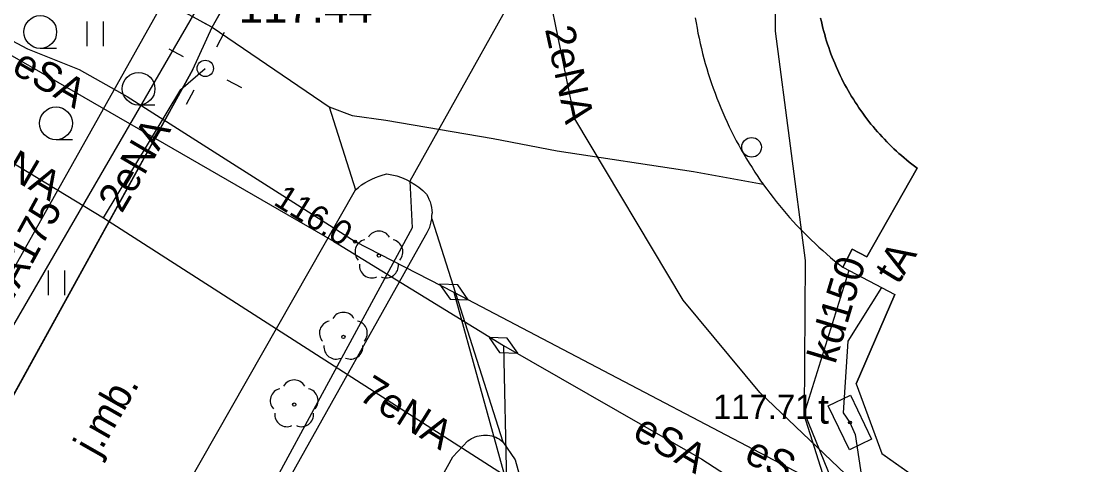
# Model space of a CAD drawing. Extents: x 6434771 to 6436222, y 5663454 to 5664782.
# Drawn here: x 6435293.57 to 6435326.3, y 5663962.26 to 5663975.8 of the extents above; entities that cross this region are included whole.
import ezdxf

# ---------------------------------------------------------------- set-up
doc = ezdxf.new("R2010")
doc.units = 0
for name, color, linetype in [('Warstwa 1', 7, 'Continuous'), ('Warstwa 10', 7, 'Continuous'), ('Warstwa 11', 7, 'Continuous'), ('Warstwa 12', 7, 'Continuous'), ('Warstwa 13', 7, 'Continuous'), ('Warstwa 14', 7, 'Continuous'), ('Warstwa 19', 7, 'Continuous'), ('Warstwa 2', 7, 'Continuous'), ('Warstwa 25', 7, 'Continuous'), ('Warstwa 36', 7, 'Continuous'), ('Warstwa 4', 7, 'Continuous'), ('Warstwa 5', 7, 'Continuous'), ('Warstwa 6', 7, 'Continuous'), ('Warstwa 7', 7, 'Continuous'), ('Warstwa 8', 7, 'Continuous'), ('Warstwa 9', 7, 'Continuous')]:
    doc.layers.add(name, color=color, linetype=linetype)

msp = doc.modelspace()

# ---------------------------------------------------------------- linework, layer by layer
at = {"layer": 'Warstwa 1'}
msp.add_lwpolyline([(6435317.994, 5663975.9), (6435318.017, 5663975.799), (6435318.04, 5663975.699), (6435318.064, 5663975.599), (6435318.091, 5663975.498), (6435318.118, 5663975.399), (6435318.147, 5663975.3), (6435318.178, 5663975.201), (6435318.209, 5663975.103), (6435318.241, 5663975.004), (6435318.275, 5663974.907), (6435318.311, 5663974.81), (6435318.348, 5663974.713), (6435318.386, 5663974.618), (6435318.425, 5663974.522), (6435318.465, 5663974.427), (6435318.507, 5663974.332), (6435318.55, 5663974.239), (6435318.595, 5663974.145), (6435318.641, 5663974.052), (6435318.688, 5663973.961), (6435318.736, 5663973.869), (6435318.785, 5663973.779), (6435318.835, 5663973.688), (6435318.887, 5663973.599), (6435318.94, 5663973.511), (6435318.994, 5663973.422), (6435319.05, 5663973.336), (6435319.106, 5663973.249), (6435319.164, 5663973.163), (6435319.223, 5663973.078), (6435319.283, 5663972.994), (6435319.344, 5663972.911), (6435319.406, 5663972.828), (6435319.469, 5663972.746), (6435319.533, 5663972.666), (6435319.599, 5663972.586), (6435319.665, 5663972.507), (6435319.733, 5663972.429), (6435319.802, 5663972.352), (6435319.872, 5663972.276), (6435319.943, 5663972.201), (6435320.014, 5663972.126), (6435320.087, 5663972.053), (6435320.16, 5663971.98), (6435320.235, 5663971.909), (6435320.31, 5663971.838), (6435320.387, 5663971.769), (6435320.465, 5663971.701), (6435320.543, 5663971.633), (6435320.622, 5663971.567), (6435320.702, 5663971.502), (6435320.783, 5663971.438), (6435320.866, 5663971.375), (6435320.948, 5663971.314), (6435319.405, 5663968.602), (6435318.958, 5663968.837), (6435318.671, 5663968.291), (6435320.261, 5663967.452), (6435319.078, 5663964.726), (6435319.863, 5663962.596), (6435322.243, 5663960.917)], dxfattribs=at)
at = {"layer": 'Warstwa 10'}
for points in [[(6435278.045, 5663983.795), (6435281.095, 5663982.095), (6435285.115, 5663979.567), (6435293.76, 5663974.962), (6435295.342, 5663974.333), (6435296.802, 5663973.505), (6435303.769, 5663969.071), (6435306.79, 5663967.53)], [(6435278.039, 5663983.251), (6435282.572, 5663980.725), (6435292.751, 5663975.054), (6435303.11, 5663969.089), (6435308.3, 5663965.9)], [(6435306.79, 5663967.53), (6435308.4, 5663961.7)], [(6435306.79, 5663967.53), (6435320.306, 5663960.431), (6435321.32, 5663959.908), (6435321.524, 5663954.396), (6435321.766, 5663952.073), (6435322.348, 5663949.786), (6435322.371, 5663949.215), (6435322.934, 5663948.578), (6435323.489, 5663949.062)], [(6435308.3, 5663965.9), (6435308.4, 5663961.7)], [(6435308.3, 5663965.9), (6435314.36, 5663962.423), (6435317.119, 5663960.639), (6435321.592, 5663959.215), (6435321.692, 5663954.294), (6435322.476, 5663949.594)]]:
    msp.add_lwpolyline(points, dxfattribs=at)
at = {"layer": 'Warstwa 11'}
for centre, radius in [((6435315.885, 5663971.955), 0.3), ((6435304.499, 5663968.643), 0.05), ((6435303.412, 5663966.16), 0.05), ((6435301.909, 5663964.093), 0.05)]:
    msp.add_circle(centre, radius, dxfattribs=at)
for centre, start, end in [((6435304.499, 5663969.018), 30.1471, 149.8529), ((6435304.142, 5663968.759), 102.1471, 221.8529), ((6435304.856, 5663968.759), 318.1471, 77.8529), ((6435304.279, 5663968.34), 174.1471, 293.8529), ((6435304.719, 5663968.34), 246.1471, 5.8529), ((6435303.055, 5663966.276), 102.1471, 221.8529), ((6435303.412, 5663966.535), 30.1471, 149.8529), ((6435303.769, 5663966.276), 318.1471, 77.8529), ((6435303.192, 5663965.857), 174.1471, 293.8529), ((6435303.632, 5663965.857), 246.1471, 5.8529), ((6435301.909, 5663964.468), 30.1471, 149.8529), ((6435301.552, 5663964.209), 102.1471, 221.8529), ((6435302.266, 5663964.209), 318.1471, 77.8529), ((6435301.689, 5663963.79), 174.1471, 293.8529), ((6435302.129, 5663963.79), 246.1471, 5.8529)]:
    msp.add_arc(centre, 0.375, start, end, dxfattribs=at)
at = {"layer": 'Warstwa 12'}
for points in [[(6435289.534, 5663961.477), (6435322.08, 5664019.492), (6435326.538, 5664027.619)], [(6435322.325, 5663959.479), (6435321.28, 5663959.929), (6435319.19, 5663961.544), (6435316.135, 5663964.461), (6435313.799, 5663967.28), (6435310.485, 5663972.83), (6435309.721, 5663976.569), (6435309.157, 5663982.046), (6435310.123, 5663985.015), (6435314.203, 5663991.626), (6435315.59, 5663993.009), (6435317.8, 5663994.663), (6435320.505, 5663995.9), (6435326.879, 5663997.863), (6435330.255, 5663999.152), (6435336.341, 5664001.289), (6435361.008, 5664008.331), (6435388.132, 5664015.734)], [(6435326.646, 5664005.876), (6435326.051, 5664005.463), (6435323.064, 5663999.949), (6435321.561, 5663998.857), (6435320.381, 5663997.252), (6435316.039, 5663989.624), (6435309.878, 5663978.858), (6435305.442, 5663970.921), (6435305.515, 5663969.49), (6435298.436, 5663956.435)], [(6435340.772, 5663995.545), (6435329.026, 5663990.127), (6435321.285, 5663985.98), (6435317.951, 5663982.34), (6435316.584, 5663978.477), (6435316.608, 5663975.506), (6435317.524, 5663968.495), (6435317.487, 5663963.845), (6435319.051, 5663960.016), (6435322.357, 5663958.92)], [(6435283.237, 5663978.959), (6435284.284, 5663976.237), (6435291.511, 5663972.569), (6435296.078, 5663969.804)], [(6435296.078, 5663969.804), (6435298.445, 5663973.725), (6435299.193, 5663974.366)], [(6435296.078, 5663969.804), (6435308.413, 5663961.884), (6435309.964, 5663955.325), (6435321.602, 5663956.705), (6435322.192, 5663957.568), (6435322.11, 5663958.259), (6435322.392, 5663958.307)], [(6435319.856, 5663967.666), (6435318.824, 5663966.029), (6435318.678, 5663963.841), (6435318.889, 5663963.543), (6435319.05, 5663963.176), (6435320.503, 5663953.508), (6435323.135, 5663943.516)]]:
    msp.add_lwpolyline(points, dxfattribs=at)
at = {"layer": 'Warstwa 14'}
msp.add_circle((6435303.769, 5663969.071), 0.045, dxfattribs=at)
at = {"layer": 'Warstwa 19'}
for points in [[(6435307.229, 5663967.291), (6435306.909, 5663967.75), (6435306.351, 5663967.769), (6435306.671, 5663967.31)], [(6435308.738, 5663965.659), (6435308.42, 5663966.119), (6435307.862, 5663966.141), (6435308.18, 5663965.681)]]:
    msp.add_lwpolyline(points, close=True, dxfattribs=at)
at = {"layer": 'Warstwa 2'}
msp.add_lwpolyline([(6435314.164, 5663975.914), (6435314.189, 5663975.756), (6435314.217, 5663975.6), (6435314.247, 5663975.444), (6435314.279, 5663975.288), (6435314.314, 5663975.133), (6435314.35, 5663974.977), (6435314.388, 5663974.823), (6435314.428, 5663974.669), (6435314.47, 5663974.516), (6435314.515, 5663974.363), (6435314.561, 5663974.211), (6435314.61, 5663974.059), (6435314.66, 5663973.909), (6435314.712, 5663973.758), (6435314.767, 5663973.608), (6435314.823, 5663973.46), (6435314.882, 5663973.312), (6435314.942, 5663973.164), (6435315.004, 5663973.018), (6435315.068, 5663972.873), (6435315.134, 5663972.728), (6435315.202, 5663972.584), (6435315.272, 5663972.441), (6435315.343, 5663972.299), (6435315.417, 5663972.157), (6435315.493, 5663972.017), (6435315.57, 5663971.878), (6435315.649, 5663971.741), (6435315.73, 5663971.604), (6435315.813, 5663971.468), (6435315.898, 5663971.333), (6435315.984, 5663971.199), (6435316.072, 5663971.067), (6435316.162, 5663970.935), (6435316.253, 5663970.805), (6435316.347, 5663970.677), (6435316.441, 5663970.549), (6435316.539, 5663970.423), (6435316.637, 5663970.298), (6435316.737, 5663970.174), (6435316.838, 5663970.051), (6435316.942, 5663969.931), (6435317.046, 5663969.811), (6435317.153, 5663969.692), (6435317.261, 5663969.576), (6435317.37, 5663969.461), (6435317.482, 5663969.346), (6435317.595, 5663969.234), (6435317.708, 5663969.123), (6435317.824, 5663969.013), (6435317.941, 5663968.906), (6435318.058, 5663968.799), (6435318.178, 5663968.694), (6435318.3, 5663968.591), (6435318.422, 5663968.489), (6435318.545, 5663968.389), (6435318.671, 5663968.291), (6435318.958, 5663968.837), (6435319.405, 5663968.602), (6435320.948, 5663971.314), (6435320.865, 5663971.376), (6435320.783, 5663971.438), (6435320.702, 5663971.502), (6435320.622, 5663971.567), (6435320.543, 5663971.633), (6435320.465, 5663971.701), (6435320.386, 5663971.769), (6435320.31, 5663971.839), (6435320.235, 5663971.909), (6435320.16, 5663971.981), (6435320.087, 5663972.053), (6435320.014, 5663972.127), (6435319.942, 5663972.201), (6435319.872, 5663972.276), (6435319.801, 5663972.352), (6435319.733, 5663972.429), (6435319.665, 5663972.507), (6435319.599, 5663972.587), (6435319.533, 5663972.667), (6435319.469, 5663972.747), (6435319.406, 5663972.829), (6435319.344, 5663972.911), (6435319.282, 5663972.995), (6435319.223, 5663973.078), (6435319.164, 5663973.163), (6435319.106, 5663973.249), (6435319.049, 5663973.336), (6435318.994, 5663973.423), (6435318.94, 5663973.511), (6435318.887, 5663973.599), (6435318.835, 5663973.689), (6435318.785, 5663973.779), (6435318.736, 5663973.869), (6435318.688, 5663973.961), (6435318.641, 5663974.053), (6435318.595, 5663974.146), (6435318.55, 5663974.239), (6435318.507, 5663974.333), (6435318.465, 5663974.428), (6435318.425, 5663974.522), (6435318.386, 5663974.618), (6435318.348, 5663974.714), (6435318.311, 5663974.811), (6435318.275, 5663974.907), (6435318.241, 5663975.004), (6435318.209, 5663975.103), (6435318.177, 5663975.201), (6435318.147, 5663975.3), (6435318.118, 5663975.399), (6435318.09, 5663975.498), (6435318.064, 5663975.599), (6435318.04, 5663975.699), (6435318.016, 5663975.799), (6435317.994, 5663975.9)], dxfattribs=at)
msp.add_circle((6435299.193, 5663974.366), 0.25, dxfattribs=at)
at = {"layer": 'Warstwa 36'}
msp.add_lwpolyline([(6435296.752, 5663977.072), (6435299.406, 5663975.624), (6435314.123, 5664001.728), (6435311.533, 5664003.206)], close=True, dxfattribs=at)
at = {"layer": 'Warstwa 4'}
for points in [[(6435299.545, 5663975.029), (6435299.779, 5663975.47)], [(6435298.53, 5663974.718), (6435298.089, 5663974.952)], [(6435299.856, 5663974.014), (6435300.297, 5663973.78)], [(6435298.841, 5663973.703), (6435298.607, 5663973.262)]]:
    msp.add_lwpolyline(points, dxfattribs=at)
msp.add_lwpolyline([(6435318.227, 5663964.057), (6435318.903, 5663964.381), (6435319.551, 5663963.029), (6435318.875, 5663962.705)], close=True, dxfattribs=at)
at = {"layer": 'Warstwa 5'}
for p, q in [((6435295.585, 5663975.051), (6435295.585, 5663975.801)), ((6435296.085, 5663975.051), (6435296.085, 5663975.801)), ((6435299.074, 5663975.805), (6435299.406, 5663975.624)), ((6435298.817, 5663974.332), (6435299.406, 5663975.624)), ((6435292.238, 5663962.41), (6435298.817, 5663974.332)), ((6435294.4, 5663967.436), (6435294.4, 5663968.186)), ((6435294.9, 5663967.436), (6435294.9, 5663968.186)), ((6435307.269, 5663963.017), (6435307.324, 5663963.05)), ((6435307.324, 5663963.05), (6435307.381, 5663963.079)), ((6435307.381, 5663963.079), (6435307.44, 5663963.103)), ((6435307.44, 5663963.103), (6435307.501, 5663963.124)), ((6435307.501, 5663963.124), (6435307.564, 5663963.139)), ((6435307.564, 5663963.139), (6435307.627, 5663963.15)), ((6435307.627, 5663963.15), (6435307.691, 5663963.155)), ((6435307.691, 5663963.155), (6435307.755, 5663963.156)), ((6435307.755, 5663963.156), (6435307.819, 5663963.153)), ((6435307.819, 5663963.153), (6435307.883, 5663963.144)), ((6435307.883, 5663963.144), (6435307.946, 5663963.131)), ((6435307.946, 5663963.131), (6435308.008, 5663963.113)), ((6435308.008, 5663963.113), (6435308.068, 5663963.09)), ((6435308.068, 5663963.09), (6435308.126, 5663963.063)), ((6435308.126, 5663963.063), (6435308.182, 5663963.031)), ((6435308.182, 5663963.031), (6435308.236, 5663962.996)), ((6435306.76, 5663962.494), (6435307.216, 5663962.979)), ((6435307.216, 5663962.979), (6435307.269, 5663963.017)), ((6435308.236, 5663962.996), (6435308.286, 5663962.956)), ((6435308.286, 5663962.956), (6435308.659, 5663962.401)), ((6435296.293, 5663943.84), (6435306.76, 5663962.494)), ((6435308.659, 5663962.401), (6435313.936, 5663943.627))]:
    msp.add_line(p, q, dxfattribs=at)
at = {"layer": 'Warstwa 6'}
for p, q in [((6435294.651, 5663974.98), (6435294.151, 5663974.98)), ((6435297.655, 5663973.245), (6435297.155, 5663973.245)), ((6435295.132, 5663972.188), (6435294.632, 5663972.188))]:
    msp.add_line(p, q, dxfattribs=at)
msp.add_lwpolyline([(6435298.817, 5663974.332), (6435292.238, 5663962.41)], dxfattribs=at)
for centre, radius in [((6435294.151, 5663975.48), 0.5), ((6435297.155, 5663973.745), 0.5), ((6435294.632, 5663972.688), 0.5), ((6435318.889, 5663963.543), 0.045)]:
    msp.add_circle(centre, radius, dxfattribs=at)
at = {"layer": 'Warstwa 7'}
for points in [[(6435305.796, 5663988.036), (6435280.271, 5663944.033)], [(6435318.859, 5663968.192), (6435317.477, 5663963.785), (6435319.24, 5663958.214)]]:
    msp.add_lwpolyline(points, dxfattribs=at)
at = {"layer": 'Warstwa 8'}
for p, q in [((6435299.406, 5663975.624), (6435314.123, 5664001.728)), ((6435314.164, 5663975.914), (6435314.189, 5663975.756)), ((6435298.817, 5663974.332), (6435299.406, 5663975.624)), ((6435299.406, 5663975.624), (6435302.979, 5663973.19)), ((6435299.406, 5663975.624), (6435302.979, 5663973.19)), ((6435314.189, 5663975.756), (6435314.217, 5663975.6)), ((6435314.217, 5663975.6), (6435314.247, 5663975.444)), ((6435314.247, 5663975.444), (6435314.279, 5663975.288)), ((6435314.279, 5663975.288), (6435314.314, 5663975.133)), ((6435314.314, 5663975.133), (6435314.35, 5663974.977)), ((6435314.35, 5663974.977), (6435314.388, 5663974.823)), ((6435314.388, 5663974.823), (6435314.428, 5663974.669)), ((6435314.428, 5663974.669), (6435314.47, 5663974.516)), ((6435314.47, 5663974.516), (6435314.515, 5663974.363)), ((6435292.238, 5663962.41), (6435298.817, 5663974.332)), ((6435314.515, 5663974.363), (6435314.561, 5663974.211)), ((6435314.561, 5663974.211), (6435314.61, 5663974.059)), ((6435314.61, 5663974.059), (6435314.66, 5663973.909)), ((6435314.66, 5663973.909), (6435314.712, 5663973.758)), ((6435314.712, 5663973.758), (6435314.767, 5663973.608)), ((6435314.767, 5663973.608), (6435314.823, 5663973.46)), ((6435302.979, 5663973.19), (6435303.685, 5663972.931)), ((6435302.979, 5663973.19), (6435303.779, 5663970.651)), ((6435314.823, 5663973.46), (6435314.882, 5663973.312)), ((6435314.882, 5663973.312), (6435314.942, 5663973.164)), ((6435303.685, 5663972.931), (6435304.705, 5663972.787)), ((6435314.942, 5663973.164), (6435315.004, 5663973.018)), ((6435315.004, 5663973.018), (6435315.068, 5663972.873)), ((6435315.068, 5663972.873), (6435315.134, 5663972.728)), ((6435304.705, 5663972.787), (6435307.992, 5663972.222)), ((6435315.134, 5663972.728), (6435315.202, 5663972.584)), ((6435315.202, 5663972.584), (6435315.272, 5663972.441)), ((6435307.992, 5663972.222), (6435309.94, 5663971.852)), ((6435315.272, 5663972.441), (6435315.343, 5663972.299)), ((6435315.343, 5663972.299), (6435315.417, 5663972.157)), ((6435315.417, 5663972.157), (6435315.493, 5663972.017)), ((6435315.493, 5663972.017), (6435315.57, 5663971.878)), ((6435315.57, 5663971.878), (6435315.649, 5663971.741)), ((6435309.94, 5663971.852), (6435314.114, 5663971.217)), ((6435315.649, 5663971.741), (6435315.73, 5663971.604)), ((6435315.73, 5663971.604), (6435315.813, 5663971.468)), ((6435314.114, 5663971.217), (6435316.234, 5663970.832)), ((6435315.813, 5663971.468), (6435315.898, 5663971.333)), ((6435315.898, 5663971.333), (6435315.984, 5663971.199)), ((6435315.984, 5663971.199), (6435316.072, 5663971.067)), ((6435316.072, 5663971.067), (6435316.162, 5663970.935)), ((6435316.162, 5663970.935), (6435316.234, 5663970.832)), ((6435288.565, 5663943.933), (6435303.779, 5663970.651)), ((6435306.05, 5663969.511), (6435306.077, 5663969.594)), ((6435306.077, 5663969.594), (6435306.098, 5663969.68)), ((6435306.098, 5663969.68), (6435306.112, 5663969.766)), ((6435306.112, 5663969.766), (6435308.286, 5663962.956)), ((6435291.684, 5663943.896), (6435305.932, 5663969.275)), ((6435305.932, 5663969.275), (6435305.977, 5663969.351)), ((6435305.977, 5663969.351), (6435306.016, 5663969.429)), ((6435306.016, 5663969.429), (6435306.05, 5663969.511)), ((6435307.269, 5663963.017), (6435307.324, 5663963.05)), ((6435307.324, 5663963.05), (6435307.381, 5663963.079)), ((6435307.381, 5663963.079), (6435307.44, 5663963.103)), ((6435307.44, 5663963.103), (6435307.501, 5663963.124)), ((6435307.501, 5663963.124), (6435307.564, 5663963.139)), ((6435307.564, 5663963.139), (6435307.627, 5663963.15)), ((6435307.627, 5663963.15), (6435307.691, 5663963.155)), ((6435307.691, 5663963.155), (6435307.755, 5663963.156)), ((6435307.755, 5663963.156), (6435307.819, 5663963.153)), ((6435307.819, 5663963.153), (6435307.883, 5663963.144)), ((6435307.883, 5663963.144), (6435307.946, 5663963.131)), ((6435307.946, 5663963.131), (6435308.008, 5663963.113)), ((6435308.008, 5663963.113), (6435308.068, 5663963.09)), ((6435308.068, 5663963.09), (6435308.126, 5663963.063)), ((6435308.126, 5663963.063), (6435308.182, 5663963.031)), ((6435308.182, 5663963.031), (6435308.236, 5663962.996)), ((6435306.76, 5663962.494), (6435307.216, 5663962.979)), ((6435307.216, 5663962.979), (6435307.269, 5663963.017)), ((6435308.236, 5663962.996), (6435308.286, 5663962.956)), ((6435296.293, 5663943.84), (6435306.76, 5663962.494))]:
    msp.add_line(p, q, dxfattribs=at)
at = {"layer": 'Warstwa 9'}
for p, q in [((6435302.979, 5663973.19), (6435303.685, 5663972.931)), ((6435302.979, 5663973.19), (6435303.779, 5663970.651)), ((6435303.685, 5663972.931), (6435304.705, 5663972.787)), ((6435304.705, 5663972.787), (6435307.992, 5663972.222)), ((6435307.992, 5663972.222), (6435309.94, 5663971.852)), ((6435309.94, 5663971.852), (6435314.114, 5663971.217)), ((6435314.114, 5663971.217), (6435316.234, 5663970.832)), ((6435304.071, 5663970.87), (6435304.176, 5663970.931)), ((6435304.176, 5663970.931), (6435304.284, 5663970.985)), ((6435304.284, 5663970.985), (6435304.395, 5663971.034)), ((6435304.395, 5663971.034), (6435304.51, 5663971.076)), ((6435304.51, 5663971.076), (6435304.626, 5663971.111)), ((6435304.626, 5663971.111), (6435304.744, 5663971.139)), ((6435304.744, 5663971.139), (6435304.895, 5663971.114)), ((6435304.895, 5663971.114), (6435305.044, 5663971.078)), ((6435305.044, 5663971.078), (6435305.19, 5663971.03)), ((6435305.19, 5663971.03), (6435305.331, 5663970.972)), ((6435305.331, 5663970.972), (6435305.467, 5663970.902)), ((6435305.467, 5663970.902), (6435305.598, 5663970.822)), ((6435303.779, 5663970.651), (6435303.872, 5663970.73)), ((6435303.872, 5663970.73), (6435303.969, 5663970.803)), ((6435303.969, 5663970.803), (6435304.071, 5663970.87)), ((6435305.598, 5663970.822), (6435305.722, 5663970.732)), ((6435305.722, 5663970.732), (6435305.839, 5663970.633)), ((6435305.839, 5663970.633), (6435305.947, 5663970.525)), ((6435316.234, 5663970.832), (6435316.234, 5663970.832)), ((6435316.234, 5663970.832), (6435316.253, 5663970.805)), ((6435316.253, 5663970.805), (6435316.347, 5663970.677)), ((6435316.347, 5663970.677), (6435316.441, 5663970.549)), ((6435305.947, 5663970.525), (6435305.99, 5663970.449)), ((6435305.99, 5663970.449), (6435306.028, 5663970.369)), ((6435306.028, 5663970.369), (6435306.059, 5663970.287)), ((6435306.059, 5663970.287), (6435306.084, 5663970.203)), ((6435316.441, 5663970.549), (6435316.539, 5663970.423)), ((6435316.539, 5663970.423), (6435316.637, 5663970.298)), ((6435316.637, 5663970.298), (6435316.737, 5663970.174)), ((6435306.084, 5663970.203), (6435306.103, 5663970.117)), ((6435306.103, 5663970.117), (6435306.115, 5663970.03)), ((6435306.115, 5663970.03), (6435306.12, 5663969.942)), ((6435306.119, 5663969.854), (6435306.12, 5663969.942)), ((6435316.737, 5663970.174), (6435316.838, 5663970.051)), ((6435316.838, 5663970.051), (6435316.942, 5663969.931)), ((6435316.942, 5663969.931), (6435317.046, 5663969.811)), ((6435306.112, 5663969.766), (6435306.119, 5663969.854)), ((6435306.112, 5663969.766), (6435308.286, 5663962.956)), ((6435317.046, 5663969.811), (6435317.153, 5663969.692)), ((6435317.153, 5663969.692), (6435317.261, 5663969.576)), ((6435317.261, 5663969.576), (6435317.37, 5663969.461)), ((6435317.37, 5663969.461), (6435317.482, 5663969.346)), ((6435317.482, 5663969.346), (6435317.595, 5663969.234)), ((6435317.595, 5663969.234), (6435317.708, 5663969.123)), ((6435317.708, 5663969.123), (6435317.824, 5663969.013)), ((6435317.824, 5663969.013), (6435317.941, 5663968.906)), ((6435317.941, 5663968.906), (6435318.058, 5663968.799)), ((6435318.058, 5663968.799), (6435318.178, 5663968.694)), ((6435318.178, 5663968.694), (6435318.3, 5663968.591)), ((6435318.3, 5663968.591), (6435318.422, 5663968.489)), ((6435318.422, 5663968.489), (6435318.545, 5663968.389)), ((6435318.545, 5663968.389), (6435318.671, 5663968.291)), ((6435318.671, 5663968.291), (6435320.261, 5663967.452)), ((6435319.078, 5663964.726), (6435320.261, 5663967.452)), ((6435319.078, 5663964.726), (6435319.863, 5663962.596)), ((6435308.286, 5663962.956), (6435308.659, 5663962.401)), ((6435308.659, 5663962.401), (6435313.936, 5663943.627)), ((6435319.863, 5663962.596), (6435322.243, 5663960.917))]:
    msp.add_line(p, q, dxfattribs=at)

# ---------------------------------------------------------------- texts
at = {"layer": 'Warstwa 11'}
for s, rotation, p in [('eSA', 330.0638, (6435293.235, 5663974.256)), ('eSA', 330.1555, (6435312.203, 5663963.086)), ('eS', 333.1062, (6435315.615, 5663962.366))]:
    msp.add_text(s, height=0.9, rotation=rotation, dxfattribs=at).set_placement(p)
at = {"layer": 'Warstwa 13'}
for s, rotation, p in [('2eNA', 282.2505, (6435309.568, 5663975.57)), ('7eNA', 329.4966, (6435291.852, 5663971.82)), ('2eNA', 59.5704, (6435296.642, 5663969.912)), ('wA175', 61.4039, (6435293.082, 5663966.852)), ('wA175', 61.4039, (6435293.082, 5663966.852)), ('tA', 58.4532, (6435320.364, 5663967.732)), ('7eNA', 327.9897, (6435303.833, 5663964.274))]:
    msp.add_text(s, height=0.9, rotation=rotation, dxfattribs=at).set_placement(p)
at = {"layer": 'Warstwa 14'}
msp.add_text('116.0', height=0.75, rotation=328.2131, dxfattribs=at).set_placement((6435301.242, 5663970.221))
at = {"layer": 'Warstwa 25'}
msp.add_text('117.44', height=1, dxfattribs=at).set_placement((6435300.214, 5663975.762))
at = {"layer": 'Warstwa 5'}
msp.add_text('t', height=0.9, dxfattribs=at).set_placement((6435317.912, 5663963.507))
at = {"layer": 'Warstwa 6'}
msp.add_text('117.71', height=0.75, dxfattribs=at).set_placement((6435314.707, 5663963.647))
at = {"layer": 'Warstwa 7'}
msp.add_text('kd150', height=0.9, rotation=73.2756, dxfattribs=at).set_placement((6435318.44, 5663965.302))
at = {"layer": 'Warstwa 8'}
msp.add_text('j.mb.', height=0.9, rotation=60.3439, dxfattribs=at).set_placement((6435295.907, 5663962.461))

doc.saveas('drawing.dxf')
